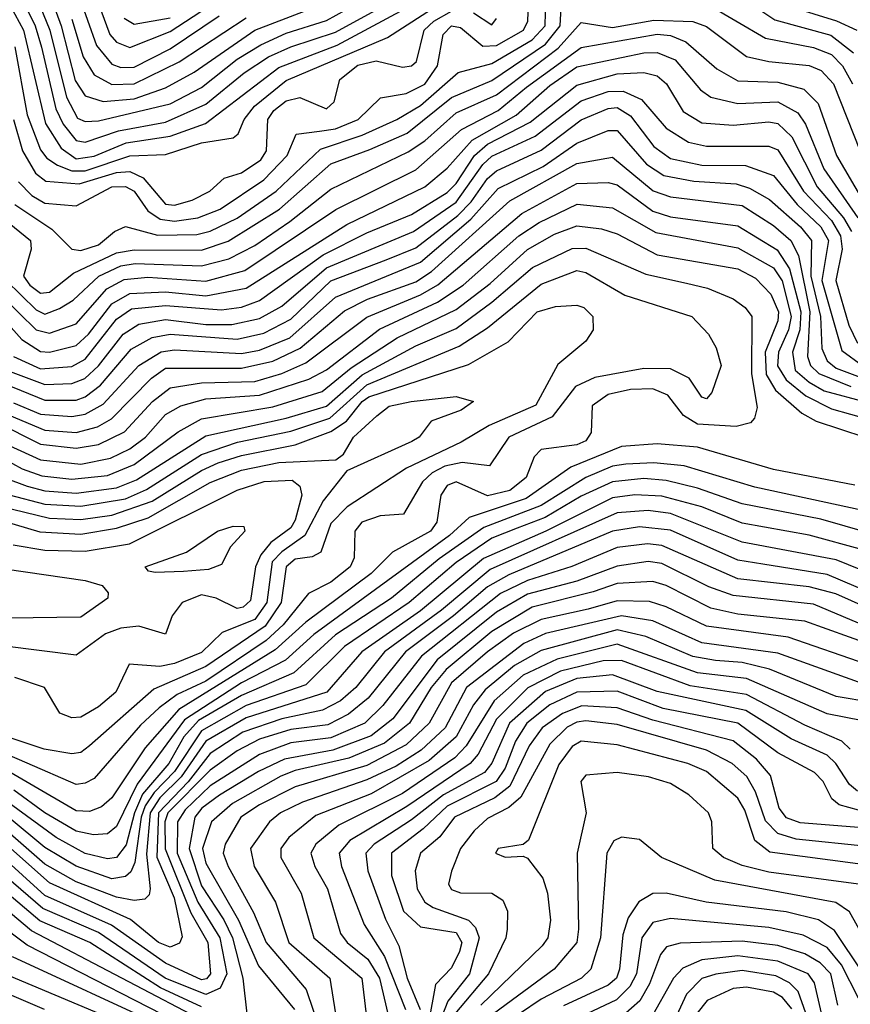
# Model space of a CAD drawing. Extents: x 501367 to 657802, y 482273 to 547541.
# Tile 474 of 656: x 565088 to 566947, y 529357 to 531558. Entities that reach past the tile are written whole.
import ezdxf

# ---------------------------------------------------------------- set-up
doc = ezdxf.new("R2010")
doc.units = 0

msp = doc.modelspace()

# ---------------------------------------------------------------- linework, layer by layer
at = {"layer": '0CON20XD'}
for points in [[(565083.8, 531625), (565123.5, 531545), (565137.2, 531497.2), (565169.1, 531359.1), (565185.5, 531325), (565215, 531288.1), (565235, 531284.4), (565309.8, 531310.2), (565415, 531329.5), (565505, 531369.2), (565590.7, 531439.3), (565645.5, 531475), (565695, 531498), (565795, 531530.7), (565965.6, 531624.4), (566135, 531703.1), (566259.1, 531780.9), (566345, 531814.2), (566473.8, 531845)], [(565012.6, 531145), (565112.5, 531065), (565114.2, 531045), (565097.4, 530985), (565111, 530965), (565135, 530946.9), (565155, 530948.9), (565208.6, 530991.4), (565305, 531036.8), (565345, 531044.1), (565495, 531043.4), (565555, 531062.9), (565670.1, 531135), (565785, 531236), (565872.1, 531267.9), (565955.5, 531305), (566055, 531384.7), (566145, 531422.6), (566265, 531503.8), (566297.5, 531545), (566301.6, 531615)], [(565048.7, 531625), (565096.9, 531535), (565146.2, 531326.2), (565181.1, 531271.1), (565215, 531247.1), (565255, 531253.1), (565326.8, 531283.2), (565425, 531298.2), (565503.9, 531326.1), (565668.5, 531451.5), (565798.8, 531501.2), (565980.8, 531599.2)], [(565085.9, 531195.9), (565115.5, 531165.5), (565145, 531148.2), (565215, 531142.4), (565295, 531184.9), (565325, 531185.1), (565345, 531174.8), (565375, 531131.2), (565402.6, 531112.6), (565435, 531107.9), (565487.1, 531115), (565536.7, 531135), (565635, 531200), (565687, 531255), (565707.4, 531302.6), (565759.3, 531309.3), (565795, 531314.3), (565846, 531335), (565896, 531384), (565953.5, 531393.5), (565995, 531413.9), (566023.3, 531455), (566035.9, 531525), (566055, 531544.9), (566075, 531541.1), (566125, 531499.2), (566155, 531500.6), (566215.6, 531535), (566225.6, 531555), (566227.6, 531615)], [(565119.6, 531625), (565156.2, 531535), (565193.6, 531385), (565218, 531338), (565235, 531330.4), (565265, 531332.3), (565425, 531370.5), (565495, 531406.7), (565575, 531470.3), (565627.7, 531502.3), (565685, 531528), (565775, 531556.9), (565905, 531628.6)], [(565155.7, 531615), (565181, 531545), (565212.8, 531422.8), (565235, 531388.2), (565275.3, 531375.3), (565345, 531381.8), (565415, 531406.1), (565478.6, 531441.4), (565615, 531534.9), (565774.1, 531595.9)], [(565220.3, 531615), (565260.7, 531500.7), (565295, 531458.6), (565315, 531451.6), (565345, 531452.3), (565425, 531493.5), (565535, 531566.7)], [(565257.4, 531615), (565290.1, 531525), (565305, 531508.4), (565335, 531496.4), (565425, 531532), (565547.6, 531612.4)], [(566688.7, 531618.7), (566778, 531558), (566903.6, 531523.6), (566954.2, 531484.2)], [(565077.7, 531145), (565160.2, 531090.2), (565205, 531044.9), (565225, 531042), (565264.8, 531055), (565300.7, 531085), (565325, 531095.9), (565396.7, 531076.8), (565485, 531078.2), (565515, 531085.3), (565575, 531114.3), (565662.3, 531175), (565761.2, 531268.8), (565855, 531300.2), (565932.2, 531335), (565985, 531366.9), (566069.9, 531440.1), (566145, 531460.3), (566235, 531513.3), (566264.4, 531545), (566265.9, 531605)], [(565078, 531498), (565105.6, 531345.6), (565135, 531267.1), (565148.9, 531248.9), (565172.8, 531232.8), (565205, 531220.3), (565235, 531220.3), (565335, 531253.7), (565415, 531257.1), (565495, 531282.8), (565566, 531294), (565577.1, 531302.9), (565590.6, 531335), (565613.8, 531365), (565685, 531422.4), (565911.7, 531518.3), (566032.9, 531597)], [(566624.7, 531594.7), (566757.4, 531517.4), (566865, 531496.1), (566905, 531480.5), (566929.6, 531455), (566951.6, 531415)], [(565074.8, 531335), (565094.8, 531264.8), (565124.1, 531215), (565147.1, 531197.1), (565221.5, 531191.5), (565305, 531216.8), (565335, 531218.8), (565364.8, 531204.8), (565415, 531145.6), (565435, 531143.3), (565474.6, 531155), (565513.7, 531175), (565546.3, 531203.7), (565585, 531216), (565627.9, 531245), (565640.9, 531265), (565643.9, 531335), (565657.3, 531355), (565685, 531376.6), (565715, 531384.2), (565775, 531358.9), (565792.1, 531375), (565804.8, 531425), (565845, 531457), (565886.4, 531466.4), (565945, 531452), (565965, 531455.3), (565976, 531465), (565993.5, 531535), (566014.9, 531555), (566055, 531577.4)], [(566103.8, 531573.8), (566145, 531547.1), (566155, 531561.2)], [(566815, 531587), (566916.2, 531556.2), (566961.9, 531535)], [(565058.1, 530975), (565125, 530909.7), (565145, 530900), (565177.7, 530912.3), (565208.5, 530931.5), (565265.4, 530984.6), (565315, 531007.9), (565346.6, 531013.4), (565495, 531008.3), (565556.2, 531023.8), (565615, 531053.2), (565693.1, 531106.9), (565785, 531179.7), (565957.4, 531262.6), (565995, 531287.7), (566065, 531350), (566155, 531390.6), (566293.7, 531495), (566345, 531552.5), (566415, 531540.8), (566507.6, 531557.6), (566594.4, 531554.4), (566625, 531543.4), (566715, 531476.2), (566764.9, 531464.9), (566855, 531456.1), (566882.1, 531445), (566909.3, 531415), (566998.9, 531188.9)], [(565205, 531559.3), (565230.2, 531475), (565255, 531435.2), (565295, 531413.3), (565345, 531414.7), (565445, 531464), (565595, 531562.2)], [(565322, 531562), (565345, 531548.2), (565425, 531562.9)], [(565049.3, 530939.3), (565125, 530865.1), (565155, 530857.7), (565215, 530878.3), (565283.7, 530956.3), (565322.4, 530977.6), (565375, 530982.7), (565505, 530973.8), (565592.4, 530997.6), (565795.9, 531134.1), (565975, 531222.8), (566077.3, 531312.7), (566159.4, 531355), (566222.3, 531407.7), (566345, 531496.4), (566515, 531526.2), (566545, 531523.3), (566579, 531509), (566648.4, 531448.4), (566695, 531421.5), (566785, 531418.9), (566843.2, 531403.2), (566875, 531370.7), (566916, 531255), (566975, 531154.2)], [(565026.9, 530916.9), (565093.4, 530843.4), (565135, 530816.4), (565155, 530815.3), (565215, 530829.8), (565242.8, 530855), (565295, 530923.4), (565335, 530946), (565415, 530950.2), (565505, 530941), (565595, 530957.8), (565820.8, 531100.7), (565995.2, 531185), (566045, 531226.6), (566100.8, 531289.2), (566199.3, 531345), (566275, 531411.2), (566335, 531453.1), (566485, 531484.5), (566515, 531485.1), (566555, 531468.6), (566611.6, 531401.6), (566635, 531385.5), (566695, 531371.3), (566785, 531375.1), (566829.9, 531349.9), (566846.5, 531325), (566888.1, 531225), (566963.8, 531115)], [(565075, 530805.6), (565135, 530777.9), (565205, 530783.1), (565235, 530799.2), (565305, 530888.7), (565338.5, 530911.5), (565415, 530919.4), (565540.4, 530909.6), (565585, 530915.5), (565625, 530930.6), (565767.3, 531032.7), (565865, 531081.9), (565965, 531123.1), (566045, 531172.1), (566065, 531192.2), (566105.8, 531255), (566135, 531280), (566230.9, 531329.1), (566335, 531412.2), (566425, 531437.5), (566485, 531440.1), (566515, 531432.5), (566535.9, 531415), (566573.3, 531353.3), (566615, 531327.8), (566685, 531322.8), (566765, 531329.9), (566785, 531326.2), (566816.1, 531296.1), (566873, 531185), (566932.1, 531115), (566949.6, 531085)], [(565055, 530776.2), (565145, 530742.7), (565205.1, 530744.9), (565234.2, 530755.8), (565265, 530784.4), (565320.1, 530855), (565355, 530877.8), (565415, 530887.8), (565505, 530877.1), (565563.1, 530876.9), (565625, 530890), (565675, 530918.1), (565775, 531003.6), (565969.7, 531085), (566065, 531150.4), (566125, 531234.5), (566145, 531253.6), (566241.8, 531298.2), (566345, 531376.9), (566405, 531398.1), (566438.9, 531398.9), (566480.1, 531380.1), (566535, 531315.8), (566585, 531284.9), (566625, 531275.6), (566765, 531275.7), (566785, 531267.2), (566842.5, 531175), (566905, 531109.2), (566924.9, 531075), (566929, 531045), (566914.3, 530975), (566943.6, 530875), (566963.4, 530835)], [(565055, 530744.3), (565145, 530707.9), (565215, 530707.4), (565235, 530714.9), (565269.2, 530740.8), (565338.2, 530821.8), (565385, 530847.4), (565425, 530855.1), (565575, 530843.9), (565635, 530857.4), (565695, 530888.9), (565785, 530974.7), (565908.8, 531021.2), (565975, 531048.6), (566069.1, 531120.9), (566098.7, 531151.3), (566135, 531203.4), (566155, 531220.2), (566255, 531266.3), (566345, 531334.4), (566405, 531360.1), (566425, 531362), (566455, 531343.4), (566507.4, 531275), (566545, 531248.1), (566615, 531233.1), (566712.4, 531232.4), (566775, 531210.2), (566828, 531145), (566880.7, 531095), (566898.1, 531065), (566883, 530975), (566928.4, 530818.4), (566975, 530784.3)], [(565075, 530702), (565135, 530676.4), (565205, 530671.1), (565235, 530676.2), (565275, 530698.8), (565354.8, 530785.2), (565405, 530815.9), (565435, 530820.2), (565585, 530811.6), (565625, 530819.1), (565692.7, 530847.3), (565795, 530937.7), (565985, 531016.5), (566097.6, 531112.4), (566158.9, 531181.1), (566259.8, 531230.2), (566335, 531282.2), (566405, 531311), (566425, 531310.8), (566490.7, 531235), (566530.1, 531210.1), (566597.1, 531197.1), (566691.6, 531191.6), (566721.8, 531181.8), (566766, 531156), (566835.4, 531095), (566860.3, 531065), (566858.6, 530985), (566880.6, 530895), (566883.3, 530823.3), (566895.2, 530795.2), (566915, 530778.8), (566975, 530756.7)], [(565065, 530674.3), (565145, 530640.4), (565215, 530635.6), (565262.3, 530647.7), (565293.9, 530666.1), (565383.2, 530756.8), (565415, 530779.3), (565585, 530779.2), (565655.2, 530794.8), (565716.4, 530823.6), (565815, 530907.2), (565866.8, 530933.2), (565975, 530972.2), (566009.7, 530995), (566185, 531153.3), (566335, 531236.7), (566415, 531250.9), (566505.9, 531175.9), (566545, 531162.2), (566705, 531143), (566775, 531098.5), (566814.1, 531065), (566830.9, 531030.9), (566856.6, 530905), (566851.1, 530805), (566858.1, 530785), (566876.9, 530766.9), (566947.9, 530737.9)], [(565035, 530658.8), (565135, 530609.1), (565215, 530600.1), (565265, 530608.6), (565323, 530637), (565385.7, 530705), (565425, 530735.1), (565495, 530746.6), (565615, 530749.7), (565675, 530767), (565728.9, 530791.1), (565865, 530893.3), (565985, 530942.9), (566024.2, 530965.8), (566212.2, 531125), (566335, 531191.8), (566405, 531194.6), (566425, 531188.8), (566505, 531130.1), (566545, 531117.8), (566695, 531097.4), (566783.6, 531043.6), (566811.1, 531001.1), (566836.2, 530905), (566834.3, 530865), (566817.9, 530815), (566823.7, 530775), (566855, 530747.5), (566888.6, 530728.6), (566983.4, 530703.4)], [(565065, 530606.2), (565135, 530574), (565225, 530564.7), (565291.9, 530578.1), (565335, 530598.6), (565369.7, 530625), (565415, 530675.2), (565448.7, 530695), (565505, 530710.6), (565625, 530719), (565735.7, 530754.3), (565775, 530775.6), (565893.5, 530866.5), (566023, 530927), (566080.6, 530965), (566205, 531074.9), (566251, 531105), (566335.7, 531145.7), (566415, 531137.4), (566512.2, 531082.2), (566695, 531048.5), (566775, 531003.8), (566794.2, 530974.2), (566814.7, 530895), (566808.8, 530865), (566786.6, 530815), (566784.3, 530784.3), (566803.2, 530753.2), (566847.3, 530717.3), (566905, 530688.6), (567075, 530640.2)], [(564985, 530613.4), (565094.2, 530554.2), (565138.4, 530538.4), (565205, 530531), (565285, 530539.2), (565345, 530564.1), (565443.1, 530636.9), (565495, 530666.2), (565655, 530692.8), (565765, 530727.1), (565830.4, 530779.6), (565932.8, 530847.2), (566065, 530910.5), (566141.5, 530968.5), (566225, 531044.4), (566285, 531079), (566335, 531097.5), (566390.4, 531090.4), (566425, 531079.3), (566515, 531032.9), (566695, 531001.5), (566735, 530980.5), (566769.2, 530945), (566786.4, 530905), (566784.7, 530885), (566756.5, 530815), (566758.9, 530765), (566779.8, 530729.8), (566838.4, 530678.4), (566870.5, 530660.5), (566979.3, 530625)], [(565055, 530534), (565105.2, 530515.2), (565145, 530504.9), (565215, 530499.6), (565305, 530511.6), (565350.2, 530529.8), (565505, 530627.9), (565685, 530667.7), (565775, 530694.3), (565855, 530764.2), (565975, 530829.1), (566065, 530867.9), (566145, 530926.4), (566235.9, 531004.1), (566325, 531046.4), (566355, 531047.4), (566489.3, 530989.3), (566580.5, 530969.5), (566627.8, 530957.8), (566685, 530933.9), (566711.4, 530915), (566726.3, 530895), (566726.2, 530766.2), (566738.6, 530691.4), (566732.7, 530667.3), (566723.4, 530656.6), (566691.5, 530648.5), (566605, 530653.6), (566573.4, 530673.4), (566538.7, 530718.7), (566505, 530732.7), (566455, 530731.7), (566405, 530720.4), (566369.6, 530695), (566367, 530635), (566355, 530616.5), (566335, 530607.6), (566255, 530597.6), (566239.4, 530580.6), (566222.1, 530535), (566185, 530505.9), (566135, 530493.5), (566065, 530524.8), (566045, 530516.5), (566030.9, 530495), (566021.6, 530435), (566007.9, 530415), (565922.3, 530367.7), (565875, 530320), (565728.8, 530211.2), (565660.4, 530149.6), (565444.4, 530015.6), (565369.6, 529930.4), (565295, 529818.4), (565271.4, 529798.6), (565245, 529788), (565215, 529789), (565015.4, 529905)], [(565065, 530495.6), (565145, 530474.8), (565225, 530470.7), (565325, 530487.3), (565372, 530508), (565495, 530586), (565576, 530614), (565695, 530638.4), (565782.6, 530667.4), (565865, 530741.6), (566071.8, 530828.2), (566135, 530869.5), (566255, 530966.8), (566335, 530997.4), (566355, 530993.1), (566442.7, 530942.7), (566592.5, 530895), (566629.6, 530855), (566646.5, 530825), (566658.1, 530785), (566636.9, 530725), (566625, 530710.9), (566615, 530714.6), (566586.6, 530756.6), (566545, 530777.4), (566485, 530778.4), (566375, 530758.5), (566332.1, 530737.9), (566279.7, 530670.3), (566183.2, 530625), (566139.6, 530560.4), (566078.2, 530568.2), (566040.1, 530559.9), (566011.2, 530545), (565989.5, 530525), (565947, 530453), (565895, 530449.3), (565854, 530435), (565838.5, 530415), (565836.8, 530355), (565827.8, 530335), (565785, 530300.6), (565734.4, 530275.6), (565677.8, 530205), (565639.7, 530170.3), (565505, 530079.4), (565440.8, 530049.2), (565400.7, 530019.3), (565358.8, 529981.2), (565255, 529861.9), (565235, 529850.8), (565215, 529848.5), (565105, 529895.7), (565055, 529917.5)], [(565045, 530470.3), (565155, 530443.7), (565225, 530440.9), (565295, 530450.6), (565385, 530481.9), (565495, 530550.6), (565532.8, 530567.2), (565585, 530584.1), (565705, 530607.8), (565785, 530637.4), (565819.7, 530660.3), (565854.9, 530705), (565869.4, 530715), (566092.4, 530787.6), (566181.6, 530838.4), (566246.4, 530905), (566287, 530917), (566335, 530920.4), (566350.4, 530915), (566370.7, 530895), (566371.5, 530865), (566355, 530839.5), (566292.8, 530787.2), (566243.4, 530696.6), (566138.7, 530651.3), (566076.4, 530613.6), (565954.3, 530555.7), (565821, 530469), (565785, 530432), (565762, 530368), (565742.8, 530357.2), (565705, 530351.7), (565685, 530335.2), (565673.4, 530255), (565637.9, 530202.1), (565505, 530112.1), (565389, 530061), (565244.8, 529935), (565225, 529919.6), (565205, 529917), (565142.9, 529927.1), (565065, 529953.4)], [(565015, 530448), (565133.5, 530413.5), (565225, 530407.7), (565305, 530421.6), (565375.6, 530444.4), (565515, 530523.3), (565585, 530551.1), (565668, 530568), (565795.5, 530574.5), (565812.8, 530587.2), (565835.6, 530625), (565887.3, 530672.7), (565915, 530694.2), (565964.2, 530705), (566065, 530715.9), (566104.2, 530705), (566076.4, 530685), (566009.4, 530660.6), (565982.3, 530625), (565966.2, 530615), (565820.7, 530549.3), (565767.3, 530482.7), (565726.8, 530405), (565675, 530368.8), (565653.7, 530346.3), (565641.8, 530255), (565615, 530216.8), (565541.6, 530188.4), (565495, 530143.4), (565435, 530118.5), (565402.4, 530112.4), (565333.1, 530116.9), (565303.6, 530055), (565265, 530021.9), (565225, 529999.1), (565205, 529997.4), (565178, 530008), (565144.1, 530065), (565077.5, 530087.5)], [(566957.4, 530517.4), (566775, 530552.9), (566605, 530602.2), (566515, 530609.6), (566435, 530603.8), (566322, 530558), (566222, 530488), (566094.4, 530445.6), (566050.3, 530405), (565746.5, 530183.5), (565683.5, 530126.5), (565585, 530075.4), (565457, 529993), (565351.3, 529848.7), (565305, 529754), (565285, 529737.5), (565254, 529736), (565215, 529743.9), (565145, 529784.5), (565075.4, 529835.4)], [(566975, 530460.8), (566733.4, 530513.4), (566575, 530560.7), (566507.4, 530567.4), (566444.7, 530564.7), (566415, 530560), (566355, 530534.9), (566255, 530472.3), (566126.9, 530423.1), (566027.3, 530352.7), (565920.3, 530265), (565795, 530182.5), (565702.2, 530097.8), (565585, 530047), (565488.5, 529991.5), (565455.8, 529955), (565421.9, 529895), (565363.4, 529826.6), (565345.1, 529785), (565327.1, 529712.9), (565305, 529684.6), (565285, 529682.1), (565235, 529694.2), (565170, 529730), (565065, 529806.6)], [(565073.8, 530383.8), (565145, 530372.4), (565235, 530369.9), (565333.9, 530386.1), (565575, 530506.3), (565635.4, 530525.4), (565698.5, 530528.5), (565715.1, 530515.1), (565720.1, 530495), (565705, 530439.3), (565695, 530422.3), (565650.5, 530389.5), (565628, 530362), (565616.4, 530335), (565605, 530259.7), (565588.9, 530245), (565575, 530241.4), (565528.2, 530265), (565495, 530272.3), (565452, 530255), (565429.7, 530225), (565415, 530184.5), (565355, 530202.6), (565315, 530198.1), (565280.5, 530185), (565215, 530137.5), (565055, 530157.4)], [(566990.2, 530410.2), (566881.2, 530441.2), (566705, 530476), (566605, 530510.8), (566535, 530527.8), (566485, 530532.1), (566415, 530524.9), (566345, 530492.7), (566264.4, 530445.6), (566201.3, 530421.3), (566145, 530399.2), (566065.1, 530344.9), (565960.1, 530255), (565815, 530156.8), (565729, 530071), (565595, 530024.7), (565495, 529968.5), (565435, 529877.5), (565389.6, 529830.4), (565369.6, 529800.4), (565360.5, 529775), (565346.2, 529673.8), (565336.9, 529653.1), (565325, 529642.7), (565295, 529637.6), (565215, 529665.3), (565145, 529707.2), (565065, 529773.3)], [(566975, 530373), (566855, 530406.1), (566705, 530432.9), (566615, 530469.1), (566525, 530493.3), (566465, 530496.1), (566415, 530489.5), (566265.5, 530414.5), (566126.3, 530353.7), (565985, 530236.9), (565854.3, 530145), (565775.5, 530055), (565595, 529997.6), (565504.9, 529945), (565449.8, 529865), (565402, 529818), (565380.5, 529785), (565372.4, 529692.4), (565380.3, 529615), (565378.2, 529601.8), (565368.4, 529591.6), (565345, 529589.1), (565305, 529596.1), (565215, 529630.2), (565145, 529670.4), (565055, 529748.4)], [(567132.3, 530262.3), (566915, 530350.9), (566705, 530390.2), (566545, 530454.2), (566495, 530461), (566425, 530455.8), (566140.9, 530329.1), (566032, 530238), (565904.4, 530145), (565840.9, 530065), (565806, 530035), (565765.8, 530014.2), (565675.1, 529995.1), (565587.5, 529965), (565515, 529917.5), (565465.5, 529854.5), (565398.9, 529785), (565395.4, 529685.4), (565434, 529595), (565452.1, 529507.9), (565446.3, 529493.7), (565425, 529484.3), (565399.4, 529495), (565336.4, 529546.4), (565155, 529628.1), (565055, 529716.8)], [(565391.9, 530321.9), (565376.7, 530325), (565369.2, 530335), (565462, 530368), (565530.8, 530415), (565566.1, 530426.1), (565590, 530425), (565591.9, 530415), (565560.5, 530379.5), (565539.7, 530340.3), (565510.7, 530329.3), (565455, 530324.8), (565391.9, 530321.9)], [(567065.2, 530245.2), (566895, 530317.9), (566751.1, 530341.1), (566695, 530349.8), (566545, 530417.2), (566475, 530424.2), (566415, 530414.7), (566182.8, 530317.2), (566135, 530290.4), (566059.5, 530225), (565952, 530145), (565868.4, 530041.6), (565824.3, 530005.7), (565778.1, 529981.9), (565695, 529971), (565625, 529949.5), (565575, 529923.6), (565515, 529880.5), (565419.6, 529785), (565413.6, 529765), (565414, 529704), (565471.3, 529561.3), (565509.3, 529495), (565515.5, 529425), (565506.4, 529413.6), (565495, 529411.2), (565415, 529448.4), (565293.6, 529533.6), (565145, 529599.9), (565045, 529690.7)], [(567055, 530211.7), (566914.3, 530274.3), (566855, 530290), (566695, 530308.3), (566525, 530382.9), (566493.4, 530386.6), (566425, 530377.8), (566324.1, 530335.9), (566225, 530304.6), (566164.3, 530275), (565987.3, 530135), (565901.4, 530025), (565860.8, 529985), (565785, 529952.6), (565695, 529941), (565625.1, 529914.9), (565515, 529845.1), (565458.5, 529791.5)], [(566965, 530209.1), (566865, 530251.4), (566685, 530270.6), (566630.2, 530290.2), (566525, 530342.6), (566495, 530346.5), (566425, 530336.5), (566335, 530302.5), (566225, 530273.7), (566155, 530233.8), (566022.8, 530127.2), (565923.2, 529995), (565875, 529956.9), (565789.5, 529925), (565681, 529905), (565622.5, 529877.5), (565535.9, 529824.1), (565496.4, 529795), (565480.3, 529775), (565467.4, 529705), (565495, 529621.9), (565545.6, 529545.6), (565564.5, 529505), (565587.6, 529415), (565596.7, 529335)], [(565055, 530330.3), (565234.7, 530304.7), (565273.3, 530293.3), (565286.7, 530276.7), (565285.6, 530265), (565225, 530222.5), (565065, 530219.8)], [(567045, 530142), (566845, 530213.3), (566695, 530228.9), (566635, 530242.7), (566535, 530293.4), (566505, 530302.2), (566425, 530297.6), (566371.3, 530278.7), (566235.2, 530245), (566145, 530190.4), (566042.9, 530105), (566008.8, 530065), (565960.7, 529985), (565905, 529940.5), (565825, 529907.2), (565705, 529879.7), (565672.9, 529867.1), (565565, 529806), (565517.9, 529765), (565497.5, 529705), (565505, 529672.4), (565578.4, 529545), (565622.6, 529442.6), (565703.5, 529345)], [(566985, 530116.6), (566808, 530178), (566625, 530202.6), (566535, 530245.8), (566497.5, 530257.5), (566425, 530258.7), (566360.1, 530239.9), (566255, 530217.5), (566193.4, 530186.6), (566135, 530145.1), (566054.4, 530075.6), (566004.7, 529985), (565952.9, 529937.1), (565865, 529891), (565705, 529843.3), (565625, 529802.5), (565583.3, 529775), (565548, 529715), (565544.1, 529695), (565554.6, 529665), (565611.6, 529561.6), (565640.1, 529495), (565729.6, 529389.6), (565761.6, 529295)], [(566965, 530077.2), (566785, 530142.2), (566615, 530165.1), (566505, 530213.9), (566435, 530225.4), (566265, 530186.1), (566216.3, 530163.7), (566088.1, 530065), (566040.2, 529975), (565986.6, 529925), (565930.5, 529889.5), (565865, 529858.5), (565721.2, 529808.8), (565672.3, 529785), (565647.1, 529765), (565605.2, 529705), (565613, 529665), (565660.8, 529585), (565690.5, 529495), (565782.6, 529415), (565794.8, 529335)], [(566645, 530125.6), (566595, 530134.1), (566489.5, 530179.5), (566425, 530193.8), (566255, 530147.7), (566196, 530114), (566129.8, 530060.2), (566103.7, 530026.3), (566064.9, 529955.1), (566005, 529902), (565875, 529827.5), (565751, 529779), (565690.7, 529729.3), (565672.8, 529705), (565673.1, 529685), (565718.2, 529605), (565746.8, 529505), (565853.9, 529415), (565871.5, 529271.5)], [(566975, 529990.6), (566895, 530006.4), (566715, 530085.1), (566605, 530097.7), (566425, 530161.9), (566291.3, 530128.7), (566215, 530092.5), (566150.1, 530035), (566087.2, 529935), (566062, 529908), (565945, 529828.2), (565802.9, 529757), (565751.2, 529715), (565740.3, 529695), (565749.2, 529665), (565777.3, 529615), (565806.5, 529515), (565821.5, 529495), (565867.7, 529457.7), (565893.2, 529415), (565912.4, 529335)], [(566947, 529927), (566928.1, 529945), (566845, 529981), (566715, 530049.7), (566588.5, 530068.5), (566435, 530125.8), (566393.8, 530125), (566298.2, 530101.8), (566225.3, 530064.7), (566155.4, 529994.6), (566114.2, 529915.8), (566096.2, 529895), (565955, 529798.8), (565827.4, 529722.6), (565803.4, 529695), (565808.9, 529665), (565859.4, 529535), (565905, 529463.7), (565951.6, 529345)], [(567075, 530018.4), (566915, 530044.9), (566766.2, 530106.2), (566705, 530121.1), (566645, 530125.6)], [(566963.3, 529833.3), (566945, 529848.1), (566914.6, 529895), (566895, 529913.9), (566815, 529950.1), (566713.3, 530013.3), (566515, 530056.1), (566415, 530093.4), (566335, 530084.9), (566265, 530056.3), (566184.7, 529985), (566145, 529895.6), (566128.2, 529875), (566036.7, 529825), (565965, 529768.8), (565881.6, 529715), (565863.1, 529695), (565867.7, 529655), (565907.1, 529547.1), (565937.2, 529487.2), (565955.3, 529415), (565984.5, 529345)], [(566965, 529791), (566922.4, 529802.4), (566905.9, 529815.9), (566886, 529855), (566867.1, 529875), (566785, 529918.7), (566695, 529985.1), (566528.4, 530018.4), (566425, 530056.7), (566334.8, 530055), (566275, 530026), (566222.9, 529985), (566197.8, 529945), (566175, 529884.5), (566154.7, 529855), (566045, 529800.1), (565991.3, 529748.7), (565920.7, 529695), (565920.1, 529645), (565947.6, 529565), (565985, 529530.2), (566065, 529517.4), (566077.8, 529495), (566072.8, 529475), (566055, 529438.2), (566018.7, 529401.3), (566003.5, 529315)], [(566975, 529751.4), (566835, 529762.6), (566803.9, 529773.9), (566788.1, 529795), (566768.4, 529868.4), (566737, 529905), (566685, 529945.6), (566505, 529992), (566425, 530019.5), (566346, 530024), (566302.9, 530007.1), (566257.5, 529975), (566228.7, 529935), (566185.3, 529844.7), (566151.7, 529818.3), (566061.2, 529775), (566028.7, 529731.3), (565985.6, 529695), (565973, 529655), (565978.2, 529615), (565995.3, 529585.3), (566013.4, 529573.4), (566092.9, 529545), (566108.2, 529528.2), (566116.7, 529505), (566095.1, 529425), (566046.1, 529363.9), (566019.9, 529295)], [(566985, 529709.9), (566825.6, 529725.6), (566785, 529738.5), (566757.3, 529767.3), (566735, 529832.1), (566715.8, 529865.8), (566682.7, 529895), (566625.1, 529925.1), (566425, 529982.7), (566355, 529990.3), (566335, 529987.8), (566313.7, 529976.3), (566275, 529938.7), (566209.8, 529820.2), (566182.9, 529797.1), (566135, 529772.3), (566105.3, 529744.7), (566074.5, 529705), (566055, 529654.3), (566048.3, 529625), (566055, 529613.3), (566075, 529606.2), (566145, 529605.3), (566169.2, 529589.2), (566180.3, 529565), (566179.5, 529525), (566176.2, 529505), (566137.3, 529425), (566061.9, 529335)], [(566975, 529669.3), (566766.9, 529696.9), (566733.3, 529723.3), (566710.8, 529790.8), (566695, 529817.6), (566625, 529877.6), (566583.8, 529895), (566425, 529936.7), (566345, 529944.9), (566325, 529932.9), (566295, 529892.8), (566226.6, 529723.4), (566215, 529714.2), (566159.2, 529705), (566153.3, 529695), (566175, 529685.5), (566215, 529688.1), (566225, 529683.5), (566259, 529639), (566269.6, 529605), (566276.2, 529545), (566270.4, 529505), (566257.5, 529487.5), (566120.6, 529355)], [(566965.1, 529625.1), (566765, 529652.5), (566705, 529667.3), (566662.9, 529685), (566639.4, 529705), (566636.9, 529765), (566629.7, 529785), (566586, 529825), (566545, 529850.4), (566495.8, 529865), (566425, 529874.8), (566355, 529868.9), (566343.7, 529855), (566355.9, 529785), (566335.6, 529695), (566339.1, 529525), (566334.8, 529495), (566284.5, 529435.5), (566148.6, 529335)], [(565458.5, 529791.5), (565441.8, 529765), (565441.2, 529695), (565486.8, 529585), (565536.5, 529505), (565551.9, 529425), (565537.3, 529392.7), (565505, 529378.6), (565414.1, 529415), (565265, 529517.1), (565140.6, 529570.6), (565025, 529669.7)], [(566985, 529492.3), (566945, 529563.2), (566914.5, 529584.5), (566643.9, 529633.9), (566524.5, 529685), (566475, 529725.5), (566435, 529730.3), (566417.9, 529722.1), (566402, 529695), (566388.1, 529505), (566366.7, 529435), (566345.2, 529415), (566255, 529368.4), (566207, 529335)], [(565495, 529351.2), (565403.6, 529393.6), (565245.2, 529495.2), (565133.6, 529543.6), (565025, 529635.3)], [(565519.1, 529309.1), (565115, 529521), (565025, 529596.6)], [(567780.2, 529335), (567745, 529461.1), (567731.8, 529481.8), (567695, 529491.5), (567635, 529481.3), (567555, 529442.2), (567445, 529390.1), (567345, 529372.1), (567165, 529400), (566995, 529413), (566975, 529426.7), (566911.9, 529521.9), (566875.6, 529545.6), (566803.6, 529563.6), (566624.2, 529585), (566535, 529605.2), (566505, 529604.5), (566474.1, 529585.9), (566450.2, 529549.8), (566438.2, 529511.8), (566430.8, 529435), (566423.5, 529415), (566405, 529399.8), (566305, 529352.9)], [(565498, 529288), (565105, 529488.6), (564975, 529586.6)], [(566995, 529353.5), (566965, 529370.5), (566927.1, 529445), (566895, 529483.7), (566841.6, 529511.6), (566765, 529528.6), (566545, 529548.6), (566505, 529539.4), (566480.7, 529505), (566468.5, 529425), (566453.8, 529396.2), (566423.5, 529366.5), (566345, 529329.5)], [(566919, 529355), (566903.3, 529425), (566879.7, 529449.7), (566845, 529469.8), (566785, 529488.1), (566705, 529498), (566566.5, 529493.5), (566536, 529485), (566522.3, 529467.7), (566497.7, 529402.3), (566475.8, 529364.2), (566438.5, 529331.5)], [(565415, 529304.6), (565072.7, 529462.7)], [(566887.3, 529317.3), (566867, 529405), (566852.4, 529425), (566785, 529453.2), (566695, 529465.2), (566615, 529456.1), (566572.6, 529437.4), (566551.5, 529415), (566498.5, 529321.5)], [(565144.2, 529345), (564945, 529430.3)], [(565411, 529275), (565065, 529420.7)], [(566865, 529288.1), (566830.4, 529385), (566811, 529405), (566780.1, 529420.1), (566705, 529432), (566646, 529424), (566615, 529414.3), (566580.7, 529379.3), (566539.7, 529290.3)], [(566816.3, 529346.3), (566795, 529372.1), (566775, 529383.8), (566715, 529394.9), (566685, 529392.2), (566626.5, 529365), (566603.8, 529336.2)]]:
    msp.add_lwpolyline(points, dxfattribs=at)

doc.saveas('drawing.dxf')
